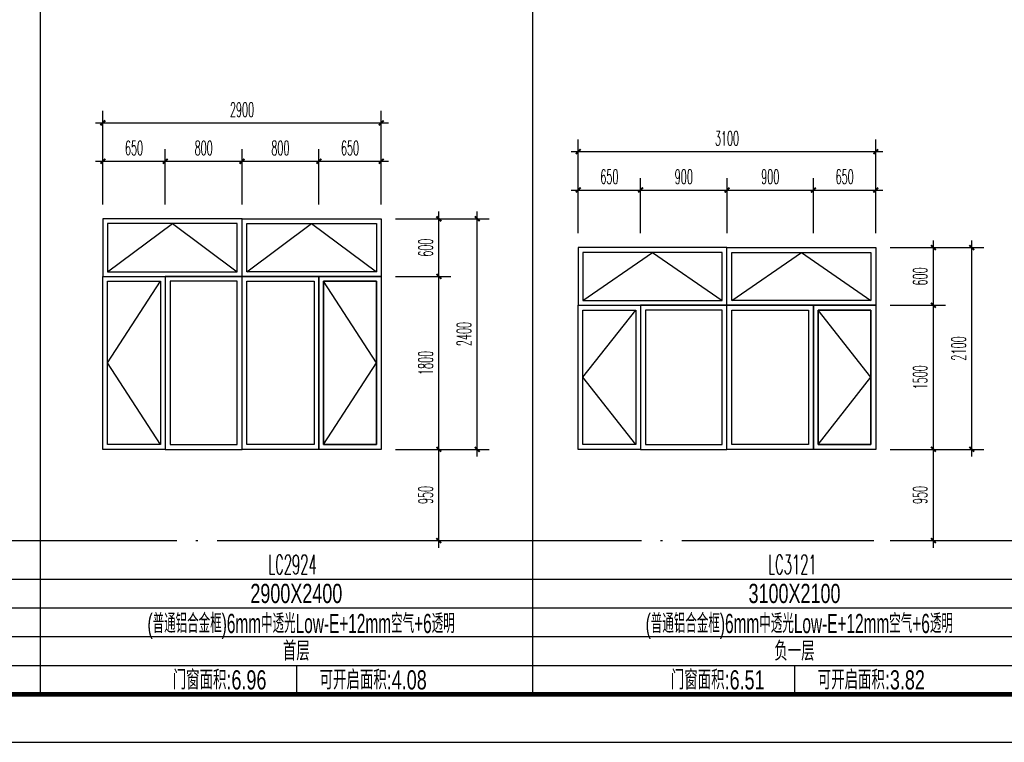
# Model space of a CAD drawing. Extents: x 1779708 to 7299578, y -1121471 to 88434.
# Tile 850 of 1056: x 6572117 to 6582374, y -973850 to -966327. Entities that reach past the tile are written whole.
import ezdxf
from ezdxf.enums import TextEntityAlignment as Align

# ---------------------------------------------------------------- set-up
doc = ezdxf.new("R2010")
doc.units = 0
doc.header["$LTSCALE"] = 1000
doc.header["$MEASUREMENT"] = 0
doc.linetypes.add('DOTE', pattern=[2.42, 2, -0.2, 0.02, -0.2])
doc.layers.get('0').update_dxf_attribs({"linetype": 'CONTINUOUS'})
doc.layers.get('Defpoints').update_dxf_attribs({"linetype": 'CONTINUOUS'})
for name, color, linetype in [('DOTE', 1, 'DOTE'), ('NONE', 7, 'CONTINUOUS'), ('PUB_DIM', 3, 'CONTINUOUS'), ('PUB_TAB', 7, 'CONTINUOUS'), ('PUB_TEXT', 7, 'CONTINUOUS'), ('PUB_TITLE', 4, 'CONTINUOUS'), ('WINDOW', 2, 'CONTINUOUS'), ('可见线', 6, 'CONTINUOUS'), ('立面细线', 114, 'CONTINUOUS')]:
    doc.layers.add(name, color=color, linetype=linetype)
doc.styles.add('_TCH_DIM_T3', font='SIMPLEX.shx', dxfattribs={"width": 0.494118, "bigfont": 'GBCBIG.shx'})
doc.styles.add('dim_font', font='SIMPLEX.shx', dxfattribs={"width": 0.8})
doc.styles.add('华正字体', font='huazheng.shx', dxfattribs={"width": 0.7, "bigfont": 'hztxt.shx'})
doc.dimstyles.new('_TCH_ARCH&&50', dxfattribs={"dimtxt": 148.75, "dimasz": 50, "dimexe": 125, "dimexo": 150, "dimgap": 63.125, "dimtad": 1, "dimdec": 0, "dimzin": 0, "dimdsep": 46, "dimtxsty": '_TCH_DIM_T3', "dimblk": 'ARCHTICK', "dimcen": 0.09, "dimdle": 75, "dimclrt": 7, "dimazin": 2, "dimtfac": 1, "dimtdec": 0, "dimtix": 1, "dimtmove": 2, "dimatfit": 3, "dimfxl": 250, "dimtolj": 1, "dimtzin": 0, "dimarcsym": 0})

# ---------------------------------------------------------------- blocks, each defined once
blk = doc.blocks.new('A$C3D8761CE')
at = {"layer": 'PUB_TITLE'}
blk.add_lwpolyline([(0, 0), (84100, 0), (84100, 59400), (0, 59400)], close=True, dxfattribs=at)
at = {"layer": 'PUB_TITLE', "const_width": 100}
blk.add_lwpolyline([(2500, 1000), (83100, 1000), (83100, 58400), (2500, 58400)], close=True, dxfattribs=at)
blk = doc.blocks.new('_ArchTick')
at = {"color": 0, "linetype": 'ByBlock', "const_width": 0.4}
blk.add_lwpolyline([(-0.5, -0.5), (0.5, 0.5)], dxfattribs=at)
blk = doc.blocks.new('*D3252')
at = {"layer": 'Defpoints', "color": 0, "transparency": 16777216}
for p in [(6573633, -967801), (6572983, -968400), (6573633, -968400)]:
    blk.add_point(p, dxfattribs=at)
at = {"layer": 'PUB_DIM', "color": 0, "lineweight": -2, "transparency": 16777216}
for p, q in [((6572983, -968250), (6572983, -967676)), ((6573633, -968250), (6573633, -967676)), ((6572908, -967801), (6573708, -967801))]:
    blk.add_line(p, q, dxfattribs=at)
at = {"layer": 'PUB_DIM', "color": 0, "lineweight": -2, "transparency": 16777216, "xscale": 50, "yscale": 50, "zscale": 50, "rotation": 180}
blk.add_blockref('_ArchTick', (6572983, -967801), dxfattribs=at)
at = {"layer": 'PUB_DIM', "color": 0, "lineweight": -2, "transparency": 16777216, "xscale": 50, "yscale": 50, "zscale": 50}
blk.add_blockref('_ArchTick', (6573633, -967801), dxfattribs=at)
at = {"layer": 'PUB_DIM', "color": 7, "transparency": 16777216, "insert": (6573308, -967663), "char_height": 148.8, "attachment_point": 5, "style": '_TCH_DIM_T3'}
blk.add_mtext('\\A1;650', dxfattribs=at)
blk = doc.blocks.new('*D3253')
at = {"layer": 'Defpoints', "color": 0, "transparency": 16777216}
for p in [(6574433, -967801), (6573633, -968400), (6574433, -968400)]:
    blk.add_point(p, dxfattribs=at)
at = {"layer": 'PUB_DIM', "color": 0, "lineweight": -2, "transparency": 16777216}
for p, q in [((6573633, -968250), (6573633, -967676)), ((6574433, -968250), (6574433, -967676)), ((6573558, -967801), (6574508, -967801))]:
    blk.add_line(p, q, dxfattribs=at)
at = {"layer": 'PUB_DIM', "color": 0, "lineweight": -2, "transparency": 16777216, "xscale": 50, "yscale": 50, "zscale": 50, "rotation": 180}
blk.add_blockref('_ArchTick', (6573633, -967801), dxfattribs=at)
at = {"layer": 'PUB_DIM', "color": 0, "lineweight": -2, "transparency": 16777216, "xscale": 50, "yscale": 50, "zscale": 50}
blk.add_blockref('_ArchTick', (6574433, -967801), dxfattribs=at)
at = {"layer": 'PUB_DIM', "color": 7, "transparency": 16777216, "insert": (6574033, -967663), "char_height": 148.8, "attachment_point": 5, "style": '_TCH_DIM_T3'}
blk.add_mtext('\\A1;800', dxfattribs=at)
blk = doc.blocks.new('*D3254')
at = {"layer": 'Defpoints', "color": 0, "transparency": 16777216}
for p in [(6575233, -967801), (6574433, -968400), (6575233, -968400)]:
    blk.add_point(p, dxfattribs=at)
at = {"layer": 'PUB_DIM', "color": 0, "lineweight": -2, "transparency": 16777216}
for p, q in [((6574433, -968250), (6574433, -967676)), ((6575233, -968250), (6575233, -967676)), ((6574358, -967801), (6575308, -967801))]:
    blk.add_line(p, q, dxfattribs=at)
at = {"layer": 'PUB_DIM', "color": 0, "lineweight": -2, "transparency": 16777216, "xscale": 50, "yscale": 50, "zscale": 50, "rotation": 180}
blk.add_blockref('_ArchTick', (6574433, -967801), dxfattribs=at)
at = {"layer": 'PUB_DIM', "color": 0, "lineweight": -2, "transparency": 16777216, "xscale": 50, "yscale": 50, "zscale": 50}
blk.add_blockref('_ArchTick', (6575233, -967801), dxfattribs=at)
at = {"layer": 'PUB_DIM', "color": 7, "transparency": 16777216, "insert": (6574833, -967663), "char_height": 148.8, "attachment_point": 5, "style": '_TCH_DIM_T3'}
blk.add_mtext('\\A1;800', dxfattribs=at)
blk = doc.blocks.new('*D3255')
at = {"layer": 'Defpoints', "color": 0, "transparency": 16777216}
for p in [(6575883, -967801), (6575233, -968400), (6575883, -968400)]:
    blk.add_point(p, dxfattribs=at)
at = {"layer": 'PUB_DIM', "color": 0, "lineweight": -2, "transparency": 16777216}
for p, q in [((6575233, -968250), (6575233, -967676)), ((6575883, -968250), (6575883, -967676)), ((6575158, -967801), (6575958, -967801))]:
    blk.add_line(p, q, dxfattribs=at)
at = {"layer": 'PUB_DIM', "color": 0, "lineweight": -2, "transparency": 16777216, "xscale": 50, "yscale": 50, "zscale": 50, "rotation": 180}
blk.add_blockref('_ArchTick', (6575233, -967801), dxfattribs=at)
at = {"layer": 'PUB_DIM', "color": 0, "lineweight": -2, "transparency": 16777216, "xscale": 50, "yscale": 50, "zscale": 50}
blk.add_blockref('_ArchTick', (6575883, -967801), dxfattribs=at)
at = {"layer": 'PUB_DIM', "color": 7, "transparency": 16777216, "insert": (6575558, -967663), "char_height": 148.8, "attachment_point": 5, "style": '_TCH_DIM_T3'}
blk.add_mtext('\\A1;650', dxfattribs=at)
blk = doc.blocks.new('*D3256')
at = {"layer": 'Defpoints', "color": 0, "transparency": 16777216}
for p in [(6575883, -968400), (6576483, -968400), (6575883, -969000)]:
    blk.add_point(p, dxfattribs=at)
at = {"layer": 'PUB_DIM', "color": 0, "lineweight": -2, "transparency": 16777216}
for p, q in [((6576483, -969075), (6576483, -968325)), ((6576033, -968400), (6576608, -968400)), ((6576033, -969000), (6576608, -969000))]:
    blk.add_line(p, q, dxfattribs=at)
at = {"layer": 'PUB_DIM', "color": 0, "lineweight": -2, "transparency": 16777216, "xscale": 50, "yscale": 50, "zscale": 50}
for p, rotation in [((6576483, -968400), 90), ((6576483, -969000), 270)]:
    blk.add_blockref('_ArchTick', p, dxfattribs=dict(at, rotation=rotation))
at = {"layer": 'PUB_DIM', "color": 7, "transparency": 16777216, "insert": (6576345, -968700), "char_height": 148.8, "attachment_point": 5, "rotation": 90, "style": '_TCH_DIM_T3'}
blk.add_mtext('\\A1;600', dxfattribs=at)
blk = doc.blocks.new('*D3257')
at = {"layer": 'Defpoints', "color": 0, "transparency": 16777216}
for p in [(6575883, -969000), (6576483, -969000), (6575883, -970800)]:
    blk.add_point(p, dxfattribs=at)
at = {"layer": 'PUB_DIM', "color": 0, "lineweight": -2, "transparency": 16777216}
for p, q in [((6576483, -970875), (6576483, -968925)), ((6576033, -969000), (6576608, -969000)), ((6576033, -970800), (6576608, -970800))]:
    blk.add_line(p, q, dxfattribs=at)
at = {"layer": 'PUB_DIM', "color": 0, "lineweight": -2, "transparency": 16777216, "xscale": 50, "yscale": 50, "zscale": 50}
for p, rotation in [((6576483, -969000), 90), ((6576483, -970800), 270)]:
    blk.add_blockref('_ArchTick', p, dxfattribs=dict(at, rotation=rotation))
at = {"layer": 'PUB_DIM', "color": 7, "transparency": 16777216, "insert": (6576345, -969900), "char_height": 148.8, "attachment_point": 5, "rotation": 90, "style": '_TCH_DIM_T3'}
blk.add_mtext('\\A1;1800', dxfattribs=at)
blk = doc.blocks.new('*D3258')
at = {"layer": 'Defpoints', "color": 0, "transparency": 16777216}
for p in [(6575883, -970800), (6576483, -970800), (6575883, -971750)]:
    blk.add_point(p, dxfattribs=at)
at = {"layer": 'PUB_DIM', "color": 0, "lineweight": -2, "transparency": 16777216}
for p, q in [((6576483, -971825), (6576483, -970725)), ((6576033, -970800), (6576608, -970800)), ((6576033, -971750), (6576608, -971750))]:
    blk.add_line(p, q, dxfattribs=at)
at = {"layer": 'PUB_DIM', "color": 0, "lineweight": -2, "transparency": 16777216, "xscale": 50, "yscale": 50, "zscale": 50}
for p, rotation in [((6576483, -970800), 90), ((6576483, -971750), 270)]:
    blk.add_blockref('_ArchTick', p, dxfattribs=dict(at, rotation=rotation))
at = {"layer": 'PUB_DIM', "color": 7, "transparency": 16777216, "insert": (6576345, -971275), "char_height": 148.8, "attachment_point": 5, "rotation": 90, "style": '_TCH_DIM_T3'}
blk.add_mtext('\\A1;950', dxfattribs=at)
blk = doc.blocks.new('*D3259')
at = {"layer": 'Defpoints', "color": 0, "transparency": 16777216}
for p in [(6576033, -968400), (6576883, -968400), (6576033, -970800)]:
    blk.add_point(p, dxfattribs=at)
at = {"layer": 'PUB_DIM', "color": 0, "lineweight": -2, "transparency": 16777216}
for p, q in [((6576883, -970875), (6576883, -968325)), ((6576183, -968400), (6577008, -968400)), ((6576183, -970800), (6577008, -970800))]:
    blk.add_line(p, q, dxfattribs=at)
at = {"layer": 'PUB_DIM', "color": 0, "lineweight": -2, "transparency": 16777216, "xscale": 50, "yscale": 50, "zscale": 50}
for p, rotation in [((6576883, -968400), 90), ((6576883, -970800), 270)]:
    blk.add_blockref('_ArchTick', p, dxfattribs=dict(at, rotation=rotation))
at = {"layer": 'PUB_DIM', "color": 7, "transparency": 16777216, "insert": (6576746, -969600), "char_height": 148.8, "attachment_point": 5, "rotation": 90, "style": '_TCH_DIM_T3'}
blk.add_mtext('\\A1;2400', dxfattribs=at)
blk = doc.blocks.new('*D3260')
at = {"layer": 'Defpoints', "color": 0, "transparency": 16777216}
for p in [(6575883, -967400), (6572983, -968250), (6575883, -968250)]:
    blk.add_point(p, dxfattribs=at)
at = {"layer": 'PUB_DIM', "color": 0, "lineweight": -2, "transparency": 16777216}
for p, q in [((6572983, -968100), (6572983, -967275)), ((6575883, -968100), (6575883, -967275)), ((6572908, -967400), (6575958, -967400))]:
    blk.add_line(p, q, dxfattribs=at)
at = {"layer": 'PUB_DIM', "color": 0, "lineweight": -2, "transparency": 16777216, "xscale": 50, "yscale": 50, "zscale": 50, "rotation": 180}
blk.add_blockref('_ArchTick', (6572983, -967400), dxfattribs=at)
at = {"layer": 'PUB_DIM', "color": 0, "lineweight": -2, "transparency": 16777216, "xscale": 50, "yscale": 50, "zscale": 50}
blk.add_blockref('_ArchTick', (6575883, -967400), dxfattribs=at)
at = {"layer": 'PUB_DIM', "color": 7, "transparency": 16777216, "insert": (6574433, -967263), "char_height": 148.8, "attachment_point": 5, "style": '_TCH_DIM_T3'}
blk.add_mtext('\\A1;2900', dxfattribs=at)
blk = doc.blocks.new('*D3261')
at = {"layer": 'Defpoints', "color": 0, "transparency": 16777216}
for p in [(6581035, -968700), (6581635, -968700), (6581035, -969300)]:
    blk.add_point(p, dxfattribs=at)
at = {"layer": 'PUB_DIM', "color": 0, "lineweight": -2, "transparency": 16777216}
for p, q in [((6581635, -969375), (6581635, -968625)), ((6581185, -968700), (6581760, -968700)), ((6581185, -969300), (6581760, -969300))]:
    blk.add_line(p, q, dxfattribs=at)
at = {"layer": 'PUB_DIM', "color": 0, "lineweight": -2, "transparency": 16777216, "xscale": 50, "yscale": 50, "zscale": 50}
for p, rotation in [((6581635, -968700), 90), ((6581635, -969300), 270)]:
    blk.add_blockref('_ArchTick', p, dxfattribs=dict(at, rotation=rotation))
at = {"layer": 'PUB_DIM', "color": 7, "transparency": 16777216, "insert": (6581497, -969000), "char_height": 148.8, "attachment_point": 5, "rotation": 90, "style": '_TCH_DIM_T3'}
blk.add_mtext('\\A1;600', dxfattribs=at)
blk = doc.blocks.new('*D3262')
at = {"layer": 'Defpoints', "color": 0, "transparency": 16777216}
for p in [(6581035, -969300), (6581635, -969300), (6581035, -970800)]:
    blk.add_point(p, dxfattribs=at)
at = {"layer": 'PUB_DIM', "color": 0, "lineweight": -2, "transparency": 16777216}
for p, q in [((6581635, -970875), (6581635, -969225)), ((6581185, -969300), (6581760, -969300)), ((6581185, -970800), (6581760, -970800))]:
    blk.add_line(p, q, dxfattribs=at)
at = {"layer": 'PUB_DIM', "color": 0, "lineweight": -2, "transparency": 16777216, "xscale": 50, "yscale": 50, "zscale": 50}
for p, rotation in [((6581635, -969300), 90), ((6581635, -970800), 270)]:
    blk.add_blockref('_ArchTick', p, dxfattribs=dict(at, rotation=rotation))
at = {"layer": 'PUB_DIM', "color": 7, "transparency": 16777216, "insert": (6581497, -970050), "char_height": 148.8, "attachment_point": 5, "rotation": 90, "style": '_TCH_DIM_T3'}
blk.add_mtext('\\A1;1500', dxfattribs=at)
blk = doc.blocks.new('*D3263')
at = {"layer": 'Defpoints', "color": 0, "transparency": 16777216}
for p in [(6581035, -970800), (6581635, -970800), (6581035, -971750)]:
    blk.add_point(p, dxfattribs=at)
at = {"layer": 'PUB_DIM', "color": 0, "lineweight": -2, "transparency": 16777216}
for p, q in [((6581635, -971825), (6581635, -970725)), ((6581185, -970800), (6581760, -970800)), ((6581185, -971750), (6581760, -971750))]:
    blk.add_line(p, q, dxfattribs=at)
at = {"layer": 'PUB_DIM', "color": 0, "lineweight": -2, "transparency": 16777216, "xscale": 50, "yscale": 50, "zscale": 50}
for p, rotation in [((6581635, -970800), 90), ((6581635, -971750), 270)]:
    blk.add_blockref('_ArchTick', p, dxfattribs=dict(at, rotation=rotation))
at = {"layer": 'PUB_DIM', "color": 7, "transparency": 16777216, "insert": (6581497, -971275), "char_height": 148.8, "attachment_point": 5, "rotation": 90, "style": '_TCH_DIM_T3'}
blk.add_mtext('\\A1;950', dxfattribs=at)
blk = doc.blocks.new('*D3264')
at = {"layer": 'Defpoints', "color": 0, "transparency": 16777216}
for p in [(6578585, -968100), (6577935, -968700), (6578585, -968700)]:
    blk.add_point(p, dxfattribs=at)
at = {"layer": 'PUB_DIM', "color": 0, "lineweight": -2, "transparency": 16777216}
for p, q in [((6577935, -968550), (6577935, -967975)), ((6578585, -968550), (6578585, -967975)), ((6577860, -968100), (6578660, -968100))]:
    blk.add_line(p, q, dxfattribs=at)
at = {"layer": 'PUB_DIM', "color": 0, "lineweight": -2, "transparency": 16777216, "xscale": 50, "yscale": 50, "zscale": 50, "rotation": 180}
blk.add_blockref('_ArchTick', (6577935, -968100), dxfattribs=at)
at = {"layer": 'PUB_DIM', "color": 0, "lineweight": -2, "transparency": 16777216, "xscale": 50, "yscale": 50, "zscale": 50}
blk.add_blockref('_ArchTick', (6578585, -968100), dxfattribs=at)
at = {"layer": 'PUB_DIM', "color": 7, "transparency": 16777216, "insert": (6578260, -967962), "char_height": 148.8, "attachment_point": 5, "style": '_TCH_DIM_T3'}
blk.add_mtext('\\A1;650', dxfattribs=at)
blk = doc.blocks.new('*D3265')
at = {"layer": 'Defpoints', "color": 0, "transparency": 16777216}
for p in [(6579485, -968100), (6578585, -968700), (6579485, -968700)]:
    blk.add_point(p, dxfattribs=at)
at = {"layer": 'PUB_DIM', "color": 0, "lineweight": -2, "transparency": 16777216}
for p, q in [((6578585, -968550), (6578585, -967975)), ((6579485, -968550), (6579485, -967975)), ((6578510, -968100), (6579560, -968100))]:
    blk.add_line(p, q, dxfattribs=at)
at = {"layer": 'PUB_DIM', "color": 0, "lineweight": -2, "transparency": 16777216, "xscale": 50, "yscale": 50, "zscale": 50, "rotation": 180}
blk.add_blockref('_ArchTick', (6578585, -968100), dxfattribs=at)
at = {"layer": 'PUB_DIM', "color": 0, "lineweight": -2, "transparency": 16777216, "xscale": 50, "yscale": 50, "zscale": 50}
blk.add_blockref('_ArchTick', (6579485, -968100), dxfattribs=at)
at = {"layer": 'PUB_DIM', "color": 7, "transparency": 16777216, "insert": (6579035, -967962), "char_height": 148.8, "attachment_point": 5, "style": '_TCH_DIM_T3'}
blk.add_mtext('\\A1;900', dxfattribs=at)
blk = doc.blocks.new('*D3266')
at = {"layer": 'Defpoints', "color": 0, "transparency": 16777216}
for p in [(6580385, -968100), (6579485, -968700), (6580385, -968700)]:
    blk.add_point(p, dxfattribs=at)
at = {"layer": 'PUB_DIM', "color": 0, "lineweight": -2, "transparency": 16777216}
for p, q in [((6579485, -968550), (6579485, -967975)), ((6580385, -968550), (6580385, -967975)), ((6579410, -968100), (6580460, -968100))]:
    blk.add_line(p, q, dxfattribs=at)
at = {"layer": 'PUB_DIM', "color": 0, "lineweight": -2, "transparency": 16777216, "xscale": 50, "yscale": 50, "zscale": 50, "rotation": 180}
blk.add_blockref('_ArchTick', (6579485, -968100), dxfattribs=at)
at = {"layer": 'PUB_DIM', "color": 0, "lineweight": -2, "transparency": 16777216, "xscale": 50, "yscale": 50, "zscale": 50}
blk.add_blockref('_ArchTick', (6580385, -968100), dxfattribs=at)
at = {"layer": 'PUB_DIM', "color": 7, "transparency": 16777216, "insert": (6579935, -967962), "char_height": 148.8, "attachment_point": 5, "style": '_TCH_DIM_T3'}
blk.add_mtext('\\A1;900', dxfattribs=at)
blk = doc.blocks.new('*D3267')
at = {"layer": 'Defpoints', "color": 0, "transparency": 16777216}
for p in [(6581035, -968100), (6580385, -968700), (6581035, -968700)]:
    blk.add_point(p, dxfattribs=at)
at = {"layer": 'PUB_DIM', "color": 0, "lineweight": -2, "transparency": 16777216}
for p, q in [((6580385, -968550), (6580385, -967975)), ((6581035, -968550), (6581035, -967975)), ((6580310, -968100), (6581110, -968100))]:
    blk.add_line(p, q, dxfattribs=at)
at = {"layer": 'PUB_DIM', "color": 0, "lineweight": -2, "transparency": 16777216, "xscale": 50, "yscale": 50, "zscale": 50, "rotation": 180}
blk.add_blockref('_ArchTick', (6580385, -968100), dxfattribs=at)
at = {"layer": 'PUB_DIM', "color": 0, "lineweight": -2, "transparency": 16777216, "xscale": 50, "yscale": 50, "zscale": 50}
blk.add_blockref('_ArchTick', (6581035, -968100), dxfattribs=at)
at = {"layer": 'PUB_DIM', "color": 7, "transparency": 16777216, "insert": (6580710, -967962), "char_height": 148.8, "attachment_point": 5, "style": '_TCH_DIM_T3'}
blk.add_mtext('\\A1;650', dxfattribs=at)
blk = doc.blocks.new('*D3268')
at = {"layer": 'Defpoints', "color": 0, "transparency": 16777216}
for p in [(6581035, -967700), (6577935, -968550), (6581035, -968550)]:
    blk.add_point(p, dxfattribs=at)
at = {"layer": 'PUB_DIM', "color": 0, "lineweight": -2, "transparency": 16777216}
for p, q in [((6577935, -968400), (6577935, -967575)), ((6581035, -968400), (6581035, -967575)), ((6577860, -967700), (6581110, -967700))]:
    blk.add_line(p, q, dxfattribs=at)
at = {"layer": 'PUB_DIM', "color": 0, "lineweight": -2, "transparency": 16777216, "xscale": 50, "yscale": 50, "zscale": 50, "rotation": 180}
blk.add_blockref('_ArchTick', (6577935, -967700), dxfattribs=at)
at = {"layer": 'PUB_DIM', "color": 0, "lineweight": -2, "transparency": 16777216, "xscale": 50, "yscale": 50, "zscale": 50}
blk.add_blockref('_ArchTick', (6581035, -967700), dxfattribs=at)
at = {"layer": 'PUB_DIM', "color": 7, "transparency": 16777216, "insert": (6579485, -967563), "char_height": 148.8, "attachment_point": 5, "style": '_TCH_DIM_T3'}
blk.add_mtext('\\A1;3100', dxfattribs=at)
blk = doc.blocks.new('*D3269')
at = {"layer": 'Defpoints', "color": 0, "transparency": 16777216}
for p in [(6581185, -968700), (6582035, -968700), (6581185, -970800)]:
    blk.add_point(p, dxfattribs=at)
at = {"layer": 'PUB_DIM', "color": 0, "lineweight": -2, "transparency": 16777216}
for p, q in [((6582035, -970875), (6582035, -968625)), ((6581335, -968700), (6582160, -968700)), ((6581335, -970800), (6582160, -970800))]:
    blk.add_line(p, q, dxfattribs=at)
at = {"layer": 'PUB_DIM', "color": 0, "lineweight": -2, "transparency": 16777216, "xscale": 50, "yscale": 50, "zscale": 50}
for p, rotation in [((6582035, -968700), 90), ((6582035, -970800), 270)]:
    blk.add_blockref('_ArchTick', p, dxfattribs=dict(at, rotation=rotation))
at = {"layer": 'PUB_DIM', "color": 7, "transparency": 16777216, "insert": (6581898, -969750), "char_height": 148.8, "attachment_point": 5, "rotation": 90, "style": '_TCH_DIM_T3'}
blk.add_mtext('\\A1;2100', dxfattribs=at)

msp = doc.modelspace()

# ---------------------------------------------------------------- linework, layer by layer
at = {"layer": 'DOTE'}
msp.add_line((6562073.1, -971750.2), (6597973.1, -971750.2), dxfattribs=at)
at = {"layer": 'PUB_TAB'}
for p, q in [((6572330.2, -944650.2), (6572330.2, -973350.2)), ((6577458.8, -959000.2), (6577458.8, -973350.2)), ((6561173.1, -972150.2), (6597973.1, -972150.2)), ((6561173.1, -972450.2), (6597973.1, -972450.2)), ((6561173.1, -972750.2), (6597973.1, -972750.2)), ((6561173.1, -973050.2), (6597973.1, -973050.2)), ((6574998.5, -973050.2), (6574998.5, -973350.2)), ((6580188.2, -973050.2), (6580188.2, -973350.2)), ((6561173.1, -973350.2), (6597973.1, -973350.2))]:
    msp.add_line(p, q, dxfattribs=at)
at = {"layer": 'WINDOW'}
for points in [[(6572982.6, -969000.2), (6574432.6, -969000.2), (6574432.6, -968400.2), (6572982.6, -968400.2)], [(6574432.6, -968400.2), (6575882.6, -968400.2), (6575882.6, -969000.2), (6574432.6, -969000.2)], [(6577934.6, -969300.2), (6579484.6, -969300.2), (6579484.6, -968700.2), (6577934.6, -968700.2)], [(6579484.6, -968700.2), (6581034.6, -968700.2), (6581034.6, -969300.2), (6579484.6, -969300.2)], [(6573632.6, -970800.2), (6572982.6, -970800.2), (6572982.6, -969000.2), (6573632.6, -969000.2)], [(6574432.6, -969000.2), (6573632.6, -969000.2), (6573632.6, -970800.2), (6574432.6, -970800.2)], [(6575232.6, -970800.2), (6574432.6, -970800.2), (6574432.6, -969000.2), (6575232.6, -969000.2)], [(6575232.6, -969000.2), (6575882.6, -969000.2), (6575882.6, -970800.2), (6575232.6, -970800.2)], [(6578584.6, -970800.2), (6577934.6, -970800.2), (6577934.6, -969300.2), (6578584.6, -969300.2)], [(6579484.6, -969300.2), (6578584.6, -969300.2), (6578584.6, -970800.2), (6579484.6, -970800.2)], [(6580384.6, -970800.2), (6579484.6, -970800.2), (6579484.6, -969300.2), (6580384.6, -969300.2)], [(6580384.6, -969300.2), (6581034.6, -969300.2), (6581034.6, -970800.2), (6580384.6, -970800.2)]]:
    msp.add_lwpolyline(points, close=True, dxfattribs=at)
at = {"layer": '立面细线'}
for points in [[(6573032.6, -968950.2), (6574382.6, -968950.2), (6574382.6, -968450.2), (6573032.6, -968450.2)], [(6574482.6, -968450.2), (6575832.6, -968450.2), (6575832.6, -968950.2), (6574482.6, -968950.2)], [(6577984.6, -969250.2), (6579434.6, -969250.2), (6579434.6, -968750.2), (6577984.6, -968750.2)], [(6579534.6, -968750.2), (6580984.6, -968750.2), (6580984.6, -969250.2), (6579534.6, -969250.2)], [(6573582.6, -970750.2), (6573032.6, -970750.2), (6573032.6, -969050.2), (6573582.6, -969050.2)], [(6574382.6, -969050.2), (6573682.6, -969050.2), (6573682.6, -970750.2), (6574382.6, -970750.2)], [(6575182.6, -970750.2), (6574482.6, -970750.2), (6574482.6, -969050.2), (6575182.6, -969050.2)], [(6575282.6, -969050.2), (6575832.6, -969050.2), (6575832.6, -970750.2), (6575282.6, -970750.2)], [(6578534.6, -970750.2), (6577984.6, -970750.2), (6577984.6, -969350.2), (6578534.6, -969350.2)], [(6579434.6, -969350.2), (6578634.6, -969350.2), (6578634.6, -970750.2), (6579434.6, -970750.2)], [(6580334.6, -970750.2), (6579534.6, -970750.2), (6579534.6, -969350.2), (6580334.6, -969350.2)], [(6580434.6, -969350.2), (6580984.6, -969350.2), (6580984.6, -970750.2), (6580434.6, -970750.2)]]:
    msp.add_lwpolyline(points, close=True, dxfattribs=at)
for points in [[(6573032.6, -968950.2), (6573707.6, -968450.2), (6574382.6, -968950.2)], [(6574482.6, -968950.2), (6575157.6, -968450.2), (6575832.6, -968950.2)], [(6577984.6, -969250.2), (6578709.6, -968750.2), (6579434.6, -969250.2)], [(6579534.6, -969250.2), (6580259.6, -968750.2), (6580984.6, -969250.2)], [(6573582.6, -970750.2), (6573032.6, -970750.2), (6573032.6, -969050.2), (6573582.6, -969050.2), (6573582.6, -970750.2), (6573032.6, -969900.2), (6573582.6, -969050.2)], [(6575282.6, -970750.2), (6575832.6, -970750.2), (6575832.6, -969050.2), (6575282.6, -969050.2), (6575282.6, -970750.2), (6575832.6, -969900.2), (6575282.6, -969050.2)], [(6578534.6, -970750.2), (6577984.6, -970750.2), (6577984.6, -969350.2), (6578534.6, -969350.2), (6578534.6, -970750.2), (6577984.6, -970050.2), (6578534.6, -969350.2)], [(6580434.6, -970750.2), (6580984.6, -970750.2), (6580984.6, -969350.2), (6580434.6, -969350.2), (6580434.6, -970750.2), (6580984.6, -970050.2), (6580434.6, -969350.2)]]:
    msp.add_lwpolyline(points, dxfattribs=at)

# ---------------------------------------------------------------- block references
at = {"layer": '可见线', "xscale": 0.5, "yscale": 0.5, "zscale": 0.5}
msp.add_blockref('A$C3D8761CE', (6559923.1, -973850.2), dxfattribs=at)

# ---------------------------------------------------------------- texts
at = {"layer": 'NONE', "style": 'dim_font', "width": 0.5}
for s, p in [('LC2924', (6574704.6, -972099)), ('LC3121', (6579912.8, -972099))]:
    msp.add_text(s, height=200, dxfattribs=at).set_placement(p)
at = {"layer": 'PUB_TAB', "style": '华正字体', "width": 0.7}
for s, p in [('2900X2400', (6574998.5, -972400.2)), ('3100X2100', (6580188.2, -972400.2)), ('首层', (6574998.5, -973000.2)), ('负一层', (6580188.2, -973000.2)), ('门窗面积:6.96', (6574198.5, -973300.2)), ('可开启面积:4.08', (6575798.5, -973300.2)), ('门窗面积:6.51', (6579388.2, -973300.2)), ('可开启面积:3.82', (6580988.2, -973300.2))]:
    msp.add_text(s, height=200, dxfattribs=at).set_placement(p, align=Align.CENTER)
at = {"layer": 'PUB_TEXT', "style": '华正字体', "width": 0.6}
for p in [(6575048.1, -972712.8), (6580237.9, -972712.8)]:
    msp.add_text('(普通铝合金框)6mm中透光Low-E+12mm空气+6透明', height=200, dxfattribs=at).set_placement(p, align=Align.CENTER)

# ---------------------------------------------------------------- dimensions: what is measured, and where the dimension line sits
at = {"layer": 'PUB_DIM'}
for p1, p2, distance, picture, middle in [((6572982.6, -968250.2), (6575882.6, -968250.2), 849.9, '*D3260', (6574432.6, -967262.8)), ((6577934.6, -968550.2), (6581034.6, -968550.2), 849.9, '*D3268', (6579484.6, -967562.8)), ((6572982.6, -968400.2), (6573632.6, -968400.2), 599.7, '*D3252', (6573307.6, -967663)), ((6573632.6, -968400.2), (6574432.6, -968400.2), 599.7, '*D3253', (6574032.6, -967663)), ((6574432.6, -968400.2), (6575232.6, -968400.2), 599.7, '*D3254', (6574832.6, -967663)), ((6575232.6, -968400.2), (6575882.6, -968400.2), 599.7, '*D3255', (6575557.6, -967663)), ((6577934.6, -968700.2), (6578584.6, -968700.2), 600.4, '*D3264', (6578259.6, -967962.3)), ((6578584.6, -968700.2), (6579484.6, -968700.2), 600.4, '*D3265', (6579034.6, -967962.3)), ((6579484.6, -968700.2), (6580384.6, -968700.2), 600.4, '*D3266', (6579934.6, -967962.3)), ((6580384.6, -968700.2), (6581034.6, -968700.2), 600.4, '*D3267', (6580709.6, -967962.3)), ((6575882.6, -969000.2), (6575882.6, -968400.2), -600.2, '*D3256', (6576345.3, -968700.2)), ((6576032.6, -970800.2), (6576032.6, -968400.2), -850.4, '*D3259', (6576745.5, -969600.2)), ((6581034.6, -969300.2), (6581034.6, -968700.2), -600.3, '*D3261', (6581497.4, -969000.2)), ((6581184.6, -970800.2), (6581184.6, -968700.2), -850.5, '*D3269', (6581897.6, -969750.2)), ((6575882.6, -970800.2), (6575882.6, -969000.2), -600.2, '*D3257', (6576345.3, -969900.2)), ((6581034.6, -970800.2), (6581034.6, -969300.2), -600.3, '*D3262', (6581497.4, -970050.2)), ((6575882.6, -971750.2), (6575882.6, -970800.2), -600.2, '*D3258', (6576345.3, -971275.2)), ((6581034.6, -971750.2), (6581034.6, -970800.2), -600.3, '*D3263', (6581497.4, -971275.2))]:
    dim = msp.add_aligned_dim(p1=p1, p2=p2, distance=distance, dimstyle='_TCH_ARCH&&50', dxfattribs=at)
    dim.commit()
    dim.dimension.update_dxf_attribs({"geometry": picture, "text_midpoint": middle})

doc.saveas('drawing.dxf')
